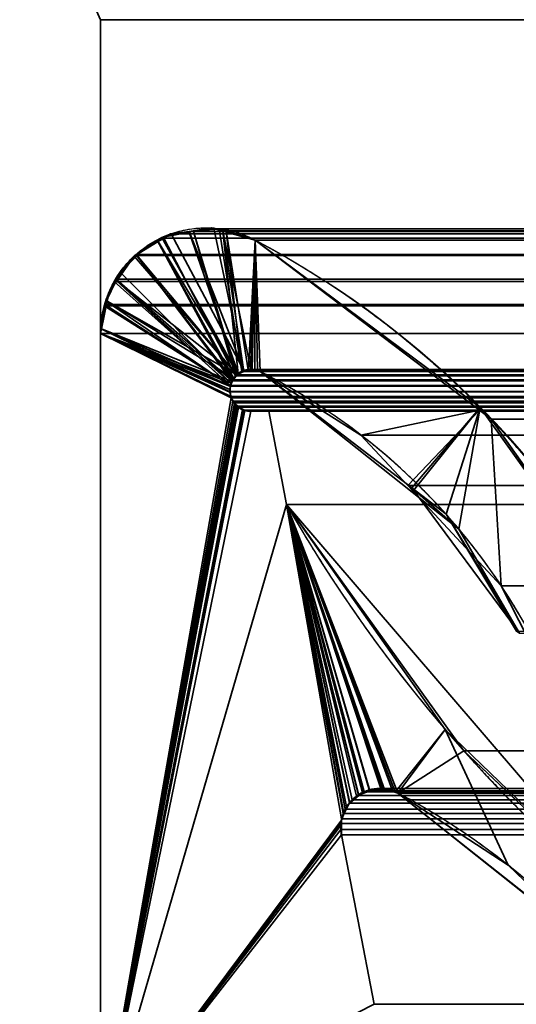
# Model space of a CAD drawing. Header units: millimetres. Extents: x -490 to 6690, y -115 to 132.
# Tile 473 of 656: x 2590.42 to 2593.96, y 4.99 to 12. Entities that reach past the tile are written whole.
import ezdxf

# ---------------------------------------------------------------- set-up
doc = ezdxf.new("R2010")
doc.units = ezdxf.units.MM
doc.layers.add('151', color=7, linetype='Continuous', true_color=0xffffff)

# ---------------------------------------------------------------- blocks, each defined once
blk = doc.blocks.new('UG_SURFACE_003')
at = {"layer": '151', "color": 252, "linetype": 'Continuous', "lineweight": 35}
for points in [[(3589.9999, -6.2, 2201.9999), (3589.9999, 113.2, 2201.9999), (2410.0001, 113.2, 2201.9999), (2410.0001, -6.2, 2201.9999)], [(2559.9999, -6.2, 2052), (2559.9999, 113.2, 2052), (3440.0001, 113.2, 2052), (3440.0001, -6.2, 2052)]]:
    blk.add_3dface(points, dxfattribs=at)
blk = doc.blocks.new('UG_SURFACE_187')
at = {"layer": '151', "color": 14, "linetype": 'Continuous', "lineweight": 35}
for points in [[(3417.3, -10, 2024.3001), (3417.3, 19, 2024.3001), (2582.7, 19, 2024.3001), (2582.7, -10, 2024.3001)], [(3413.25, 16.25, 2020.2501), (3413.25, -22, 2020.2501), (2586.75, -22, 2020.2501), (2586.75, 16.25, 2020.2501)]]:
    blk.add_3dface(points, dxfattribs=at)
blk = doc.blocks.new('UG_SURFACE_188')
at = {"layer": '151', "color": 7, "linetype": 'Continuous', "lineweight": 35}
for points in [[(2586.75, 16, 2020.2501), (2586.75, -22, 2020.2501), (3413.25, -22, 2020.2501), (3413.25, 16, 2020.2501)], [(3413.0001, 16, 2020), (3413.0001, -22, 2020), (2586.9999, -22, 2020), (2586.9999, 16, 2020)]]:
    blk.add_3dface(points, dxfattribs=at)
blk = doc.blocks.new('UG_SURFACE_195')
at = {"layer": '151', "color": 46, "linetype": 'Continuous', "lineweight": 35}
for points in [[(2591.6317, 10.4934, -8), (2591.6317, 10.4872, 2015.3682), (2591.7888, 10.5176, 2015.2111)], [(2591.8059, 10.5165, -8), (2591.6317, 10.4934, -8), (2591.7888, 10.5176, 2015.2111)], [(2591.872, 10.4948, 2015.1279), (2591.7888, 10.5176, 2015.2111), (2591.6317, 10.4872, 2015.3682), (2591.9802, 9.4814, 2015.0197)], [(2592.0208, 9.503, -8), (2591.6317, 10.4934, -8), (2591.8059, 10.5165, -8)], [(2591.8059, 10.5165, -8), (2591.7888, 10.5176, 2015.2111), (2591.872, 10.4948, 2015.1279)], [(2591.872, 10.4948, 2015.1279), (2591.8708, 10.4979, -8), (2591.8059, 10.5165, -8)], [(2591.8059, 10.5165, -8), (2591.8708, 10.4979, -8), (2592.0699, 9.5096, -8), (2592.0208, 9.503, -8)], [(2591.4097, 10.4203, -8), (2591.4025, 10.4309, 2015.5973), (2591.4354, 10.4492, 2015.5644)], [(2591.4354, 10.4492, 2015.5644), (2591.4025, 10.4309, 2015.5973), (2591.9497, 9.447, 2015.0502), (2591.9776, 9.4783, 2015.0225)], [(2591.4354, 10.4492, 2015.5644), (2591.5022, 10.4762, -8), (2591.4097, 10.4203, -8)], [(2591.4097, 10.4203, -8), (2591.5022, 10.4762, -8), (2592.0198, 9.5024, -8), (2591.9778, 9.4776, -8)], [(2591.5022, 10.4762, -8), (2591.4354, 10.4492, 2015.5644), (2591.6317, 10.4872, 2015.3682)], [(2591.9776, 9.4783, 2015.0225), (2591.9802, 9.4814, 2015.0197), (2591.6317, 10.4872, 2015.3682), (2591.4354, 10.4492, 2015.5644)], [(2591.6317, 10.4872, 2015.3682), (2591.6317, 10.4934, -8), (2591.5022, 10.4762, -8)], [(2591.5022, 10.4762, -8), (2591.6317, 10.4934, -8), (2592.0208, 9.503, -8), (2592.0198, 9.5024, -8)], [(2591.8708, 10.4979, -8), (2591.872, 10.4948, 2015.1279), (2592.1004, 10.4321, 2014.8995)], [(2592.1004, 10.4321, 2014.8995), (2592.1004, 10.4321, -8), (2591.8708, 10.4979, -8)], [(2591.8708, 10.4979, -8), (2592.1004, 10.4321, -8), (2592.0794, 9.511, -8), (2592.0699, 9.5096, -8)], [(2591.872, 10.4948, 2015.1279), (2591.9802, 9.4814, 2015.0197), (2592.0208, 9.4973, 2014.9794)], [(2592.0208, 9.4973, 2014.9794), (2592.0544, 9.5105, 2014.9457), (2592.1004, 10.4321, 2014.8995), (2591.872, 10.4948, 2015.1279)], [(2591.2559, 10.3275, -8), (2591.3396, 10.3959, 2015.6605), (2591.4025, 10.4309, 2015.5973)], [(2591.4025, 10.4309, 2015.5973), (2591.4097, 10.4203, -8), (2591.2559, 10.3275, -8)], [(2591.9778, 9.4776, -8), (2591.9697, 9.4727, -8), (2591.2559, 10.3275, -8), (2591.4097, 10.4203, -8)], [(2591.2559, 10.3275, -8), (2591.2595, 10.319, 2015.7404), (2591.3396, 10.3959, 2015.6605)], [(2591.4025, 10.4309, 2015.5973), (2591.3396, 10.3959, 2015.6605), (2591.2595, 10.319, 2015.7404), (2591.9404, 9.4365, 2015.0595)], [(2591.4025, 10.4309, 2015.5973), (2591.9404, 9.4365, 2015.0595), (2591.9497, 9.447, 2015.0502)], [(2592.1004, 10.4321, 2014.8995), (2592.0544, 9.5105, 2014.9457), (2592.0691, 9.5077, 2014.9307)], [(2592.1004, 10.4321, 2014.8995), (2592.0691, 9.5077, 2014.9307), (2592.1185, 9.4987, 2014.8816)], [(2592.118, 9.5004, -8), (2592.0794, 9.511, -8), (2592.1004, 10.4321, -8)], [(2593.7042, 9.2394, -8), (2592.1004, 10.4321, -8), (2592.1004, 10.4321, 2014.8995), (2593.7042, 9.2394, 2013.2957)], [(2592.1004, 10.4321, -8), (2592.1369, 9.4954, -8), (2592.118, 9.5004, -8)], [(2593.2181, 8.6672, -8), (2592.1369, 9.4954, -8), (2592.1004, 10.4321, -8), (2593.7042, 9.2394, -8)], [(2593.7042, 9.2394, 2013.2957), (2592.1004, 10.4321, 2014.8995), (2592.1369, 9.4954, 2014.8633), (2593.2205, 8.638, 2013.7796)], [(2592.1185, 9.4987, 2014.8816), (2592.1369, 9.4954, 2014.8633), (2592.1004, 10.4321, 2014.8995)], [(2591.2397, 10.3178, -8), (2591.1107, 10.1446, 2015.8894), (2591.1388, 10.2028, 2015.861)], [(2591.2397, 10.3178, -8), (2591.1155, 10.1426, -8), (2591.1107, 10.1446, 2015.8894)], [(2591.1155, 10.1426, -8), (2591.2397, 10.3178, -8), (2591.9697, 9.4727, -8)], [(2591.2397, 10.3178, -8), (2591.1388, 10.2028, 2015.861), (2591.2595, 10.319, 2015.7404)], [(2591.9311, 9.4119, 2015.069), (2591.9404, 9.4365, 2015.0595), (2591.2595, 10.319, 2015.7404), (2591.1388, 10.2028, 2015.861)], [(2591.2595, 10.319, 2015.7404), (2591.2559, 10.3275, -8), (2591.2397, 10.3178, -8)], [(2591.9697, 9.4727, -8), (2591.2397, 10.3178, -8), (2591.2559, 10.3275, -8)], [(2591.1388, 10.2028, 2015.861), (2591.1107, 10.1446, 2015.8894), (2591.9311, 9.4119, 2015.069)], [(2591.0625, 10.0678, -8), (2591.0387, 9.9961, 2015.9614), (2591.1107, 10.1446, 2015.8894)], [(2591.1107, 10.1446, 2015.8894), (2591.0387, 9.9961, 2015.9614), (2591.924, 9.3934, 2015.0762)], [(2591.0475, 9.996, -8), (2591.0625, 10.0678, -8), (2591.1155, 10.1426, -8), (2591.9697, 9.4727, -8)], [(2591.1107, 10.1446, 2015.8894), (2591.1155, 10.1426, -8), (2591.0625, 10.0678, -8)], [(2591.1107, 10.1446, 2015.8894), (2591.924, 9.3934, 2015.0762), (2591.9311, 9.4119, 2015.069)], [(2591.0625, 10.0678, -8), (2591.0475, 9.996, -8), (2591.0387, 9.9961, 2015.9614)], [(2591.0387, 9.9961, 2015.9614), (2591.0304, 9.9788, 2015.9698), (2591.0044, 9.7991, 2015.9955), (2591.924, 9.3934, 2015.0762)], [(2591.0065, 9.799, -8), (2591.0044, 9.7991, 2015.9955), (2591.0304, 9.9788, 2015.9698)], [(2591.0065, 9.799, -8), (2591.0304, 9.9788, 2015.9698), (2591.0387, 9.9961, 2015.9614)], [(2591.0387, 9.9961, 2015.9614), (2591.0475, 9.996, -8), (2591.0065, 9.799, -8)], [(2591.9509, 9.4474, -8), (2591.9344, 9.4249, -8), (2591.0065, 9.799, -8), (2591.0475, 9.996, -8)], [(2591.0475, 9.996, -8), (2591.9697, 9.4727, -8), (2591.9509, 9.4474, -8)], [(2591.0001, 9.7678, -8), (2591.0001, 9.7678, 2016), (2591.0044, 9.7991, 2015.9955)], [(2591.0044, 9.7991, 2015.9955), (2591.0065, 9.799, -8), (2591.0001, 9.7678, -8)], [(2591.0044, 9.7991, 2015.9955), (2591.0001, 9.7678, 2016), (2591.9211, 9.3503, 2015.0788), (2591.9213, 9.3519, 2015.0788)], [(2591.0001, 9.7678, -8), (2591.0065, 9.799, -8), (2591.9344, 9.4249, -8), (2591.9316, 9.4125, -8)], [(2591.0001, 9.7678, -8), (2591.0001, 4, -8), (2591.0001, 4, 2016), (2591.0001, 9.7678, 2016)], [(2591.0001, 9.7678, -8), (2591.9209, 9.3671, -8), (2591.9232, 9.3523, -8)], [(2591.9316, 9.4125, -8), (2591.9263, 9.3904, -8), (2591.0001, 9.7678, -8)], [(2591.0001, 4, -8), (2591.0001, 9.7678, -8), (2591.9306, 9.3086, -8), (2591.954, 9.2719, -8)], [(2591.9263, 9.3904, -8), (2591.9209, 9.3671, -8), (2591.0001, 9.7678, -8)], [(2591.9232, 9.3523, -8), (2591.9306, 9.3092, -8), (2591.9306, 9.3086, -8), (2591.0001, 9.7678, -8)], [(2591.9304, 9.3094, 2015.0697), (2591.9211, 9.3503, 2015.0788), (2591.0001, 9.7678, 2016), (2591.0001, 4, 2016)], [(2591.0044, 9.7991, 2015.9955), (2591.9213, 9.3519, 2015.0788), (2591.9237, 9.3911, 2015.0762)], [(2591.9237, 9.3911, 2015.0762), (2591.924, 9.3934, 2015.0762), (2591.0044, 9.7991, 2015.9955)], [(2591.9776, 9.4783, 2015.0225), (2591.9497, 9.447, 2015.0502), (2591.9509, 9.4474, -8)], [(2591.9509, 9.4474, -8), (2591.9697, 9.4727, -8), (2591.9776, 9.4783, 2015.0225)], [(2591.9697, 9.4727, -8), (2591.9778, 9.4776, -8), (2591.9776, 9.4783, 2015.0225)], [(2591.9802, 9.4814, 2015.0197), (2591.9776, 9.4783, 2015.0225), (2591.9778, 9.4776, -8)], [(2591.9778, 9.4776, -8), (2592.0198, 9.5024, -8), (2592.0208, 9.4973, 2014.9794)], [(2592.0208, 9.4973, 2014.9794), (2591.9802, 9.4814, 2015.0197), (2591.9778, 9.4776, -8)], [(2592.0208, 9.4973, 2014.9794), (2592.0198, 9.5024, -8), (2592.0208, 9.503, -8)], [(2592.0691, 9.5077, 2014.9307), (2592.0544, 9.5105, 2014.9457), (2592.0208, 9.503, -8)], [(2592.0544, 9.5105, 2014.9457), (2592.0208, 9.4973, 2014.9794), (2592.0208, 9.503, -8)], [(2592.0208, 9.503, -8), (2592.0699, 9.5096, -8), (2592.0691, 9.5077, 2014.9307)], [(2592.0691, 9.5077, 2014.9307), (2592.0699, 9.5096, -8), (2592.0794, 9.511, -8)], [(2592.1185, 9.4987, 2014.8816), (2592.0691, 9.5077, 2014.9307), (2592.0794, 9.511, -8)], [(2592.0794, 9.511, -8), (2592.118, 9.5004, -8), (2592.1185, 9.4987, 2014.8816)], [(2592.118, 9.5004, -8), (2592.1369, 9.4954, -8), (2592.1369, 9.4954, 2014.8633)], [(2592.1369, 9.4954, 2014.8633), (2592.1185, 9.4987, 2014.8816), (2592.118, 9.5004, -8)], [(2592.1369, 9.4954, -8), (2593.2181, 8.6672, -8), (2593.2205, 8.638, 2013.7796)], [(2593.2205, 8.638, 2013.7796), (2592.1369, 9.4954, 2014.8633), (2592.1369, 9.4954, -8)], [(2591.9232, 9.3523, -8), (2591.9209, 9.3671, -8), (2591.9237, 9.3911, 2015.0762)], [(2591.9209, 9.3671, -8), (2591.9263, 9.3904, -8), (2591.9237, 9.3911, 2015.0762)], [(2591.9237, 9.3911, 2015.0762), (2591.9213, 9.3519, 2015.0788), (2591.9232, 9.3523, -8)], [(2591.924, 9.3934, 2015.0762), (2591.9237, 9.3911, 2015.0762), (2591.9263, 9.3904, -8)], [(2591.9311, 9.4119, 2015.069), (2591.924, 9.3934, 2015.0762), (2591.9263, 9.3904, -8)], [(2591.9263, 9.3904, -8), (2591.9316, 9.4125, -8), (2591.9311, 9.4119, 2015.069)], [(2591.9404, 9.4365, 2015.0595), (2591.9311, 9.4119, 2015.069), (2591.9316, 9.4125, -8)], [(2591.9316, 9.4125, -8), (2591.9344, 9.4249, -8), (2591.9497, 9.447, 2015.0502)], [(2591.9497, 9.447, 2015.0502), (2591.9404, 9.4365, 2015.0595), (2591.9316, 9.4125, -8)], [(2591.9344, 9.4249, -8), (2591.9509, 9.4474, -8), (2591.9497, 9.447, 2015.0502)], [(2591.9232, 9.3523, -8), (2591.9213, 9.3519, 2015.0788), (2591.9211, 9.3503, 2015.0788)], [(2591.9211, 9.3503, 2015.0788), (2591.9304, 9.3094, 2015.0697), (2591.9232, 9.3523, -8)], [(2591.9232, 9.3523, -8), (2591.9304, 9.3094, 2015.0697), (2591.9304, 9.3092, 2015.0695)], [(2591.9304, 9.3092, 2015.0695), (2591.9306, 9.3092, -8), (2591.9232, 9.3523, -8)], [(2591.9304, 9.3092, 2015.0695), (2591.9304, 9.3094, 2015.0697), (2591.0001, 4, 2016)], [(2591.953, 9.2717, 2015.0468), (2591.9304, 9.3092, 2015.0695), (2591.0001, 4, 2016)], [(2591.954, 9.2719, -8), (2591.9626, 9.2586, -8), (2591.0001, 4, -8)], [(2591.0001, 4, 2016), (2591.958, 9.2636, 2015.0421), (2591.953, 9.2717, 2015.0468)], [(2591.9821, 9.2465, 2015.0177), (2591.958, 9.2636, 2015.0421), (2591.0001, 4, 2016)], [(2591.0001, 4, -8), (2591.9626, 9.2586, -8), (2591.9824, 9.2449, -8)], [(2591.9306, 9.3086, -8), (2591.9304, 9.3092, 2015.0695), (2591.953, 9.2717, 2015.0468)], [(2591.9306, 9.3086, -8), (2591.9306, 9.3092, -8), (2591.9304, 9.3092, 2015.0695)], [(2591.953, 9.2717, 2015.0468), (2591.954, 9.2719, -8), (2591.9306, 9.3086, -8)], [(2591.954, 9.2719, -8), (2591.953, 9.2717, 2015.0468), (2591.958, 9.2636, 2015.0421)], [(2591.958, 9.2636, 2015.0421), (2591.9626, 9.2586, -8), (2591.954, 9.2719, -8)], [(2591.9626, 9.2586, -8), (2591.958, 9.2636, 2015.0421), (2591.9821, 9.2465, 2015.0177)], [(2591.9821, 9.2465, 2015.0177), (2591.9824, 9.2449, -8), (2591.9626, 9.2586, -8)], [(2591.0001, 4, 2016), (2592.0146, 9.2237, 2014.9856), (2591.9821, 9.2465, 2015.0177)], [(2591.9824, 9.2449, -8), (2592.0115, 9.225, -8), (2591.0001, 4, -8)], [(2591.0001, 4, -8), (2592.0115, 9.225, -8), (2592.0224, 9.2228, -8)], [(2592.0222, 9.2223, 2014.9777), (2592.0146, 9.2237, 2014.9856), (2591.0001, 4, 2016)], [(2592.0224, 9.2228, -8), (2592.0696, 9.2132, -8), (2591.0001, 4, -8)], [(2591.0001, 4, 2016), (2592.0696, 9.2132, 2014.9302), (2592.0222, 9.2223, 2014.9777)], [(2592.0696, 9.2132, -8), (2592.1977, 9.2132, -8), (2592.3254, 8.5488, -8), (2591.0001, 4, -8)], [(2591.0001, 4, 2016), (2592.3254, 8.5488, 2014.6744), (2592.1977, 9.2132, 2014.8025), (2592.0696, 9.2132, 2014.9302)], [(2591.9824, 9.2449, -8), (2591.9821, 9.2465, 2015.0177), (2592.0146, 9.2237, 2014.9856)], [(2592.0146, 9.2237, 2014.9856), (2592.0115, 9.225, -8), (2591.9824, 9.2449, -8)], [(2592.0115, 9.225, -8), (2592.0146, 9.2237, 2014.9856), (2592.0222, 9.2223, 2014.9777)], [(2592.0222, 9.2223, 2014.9777), (2592.0224, 9.2228, -8), (2592.0115, 9.225, -8)], [(2592.0224, 9.2228, -8), (2592.0222, 9.2223, 2014.9777), (2592.0696, 9.2132, 2014.9302)], [(2592.0696, 9.2132, 2014.9302), (2592.0696, 9.2132, -8), (2592.0224, 9.2228, -8)], [(2592.0696, 9.2132, 2014.9302), (2592.1977, 9.2132, 2014.8025), (2592.1977, 9.2132, -8), (2592.0696, 9.2132, -8)], [(2592.3254, 8.5488, -8), (2592.1977, 9.2132, -8), (2592.1977, 9.2132, 2014.8025), (2592.3254, 8.5488, 2014.6744)], [(2593.7042, 9.2394, -8), (2593.461, 8.4812, -8), (2593.2181, 8.6672, -8)], [(2593.2205, 8.638, 2013.7796), (2593.5535, 8.3745, 2013.4463), (2593.7042, 9.2394, 2013.2957)], [(2593.9643, 7.6475, -8), (2593.461, 8.4812, -8), (2593.7042, 9.2394, -8), (2594.8682, 7.6146, -8)], [(2594.8682, 7.6146, 2012.1319), (2593.7042, 9.2394, 2013.2957), (2593.5535, 8.3745, 2013.4463), (2593.9844, 7.6345, 2013.0155)], [(2593.7042, 9.2394, 2013.2957), (2594.8682, 7.6146, 2012.1319), (2594.8682, 7.6146, -8), (2593.7042, 9.2394, -8)], [(2593.2181, 8.6672, -8), (2593.461, 8.4812, -8), (2593.9844, 7.6345, 2013.0155)], [(2593.9844, 7.6345, 2013.0155), (2593.5535, 8.3745, 2013.4463), (2593.2181, 8.6672, -8)], [(2593.5535, 8.3745, 2013.4463), (2593.2205, 8.638, 2013.7796), (2593.2181, 8.6672, -8)], [(2592.7334, 6.348, -8), (2592.7155, 6.3023, -8), (2591.0001, 4, -8), (2592.3254, 8.5488, -8)], [(2592.3254, 8.5488, 2014.6744), (2591.0001, 4, 2016), (2592.7119, 6.2761, 2014.2882), (2592.7291, 6.3496, 2014.2708)], [(2592.3254, 8.5488, -8), (2593.456, 6.948, 2013.5441), (2594.8682, 5.5893, 2012.1319)], [(2592.3254, 8.5488, -8), (2592.3254, 8.5488, 2014.6744), (2593.456, 6.948, 2013.5441)], [(2594.8682, 5.5893, 2012.1319), (2594.8682, 5.5893, -8), (2592.3254, 8.5488, -8)], [(2592.3254, 8.5488, -8), (2592.7532, 6.3987, -8), (2592.7374, 6.3582, -8), (2592.7334, 6.348, -8)], [(2592.3254, 8.5488, -8), (2592.8235, 6.4747, -8), (2592.7761, 6.4235, -8)], [(2592.3254, 8.5488, -8), (2593.1189, 6.4965, -8), (2593.0991, 6.5027, -8)], [(2592.7761, 6.4235, -8), (2592.7532, 6.3987, -8), (2592.3254, 8.5488, -8)], [(2592.3254, 8.5488, -8), (2593.0202, 6.5272, -8), (2593.0123, 6.5267, -8)], [(2592.3254, 8.5488, -8), (2594.8682, 5.5893, -8), (2594.5837, 5.334, -8), (2593.1189, 6.4965, -8)], [(2592.3254, 8.5488, -8), (2592.9167, 6.5196, -8), (2592.8378, 6.4816, -8), (2592.8235, 6.4747, -8)], [(2593.0991, 6.5027, -8), (2593.0202, 6.5272, -8), (2592.3254, 8.5488, -8)], [(2593.0123, 6.5267, -8), (2592.9184, 6.5197, -8), (2592.9167, 6.5196, -8), (2592.3254, 8.5488, -8)], [(2592.3254, 8.5488, 2014.6744), (2592.9961, 6.5289, 2014.004), (2593.0119, 6.5248, 2013.9883)], [(2593.0119, 6.5248, 2013.9883), (2593.0994, 6.5017, 2013.9005), (2593.456, 6.948, 2013.5441), (2592.3254, 8.5488, 2014.6744)], [(2592.3254, 8.5488, 2014.6744), (2592.8657, 6.5004, 2014.1342), (2592.9191, 6.5121, 2014.0808)], [(2592.9191, 6.5121, 2014.0808), (2592.9961, 6.5289, 2014.004), (2592.3254, 8.5488, 2014.6744)], [(2592.3254, 8.5488, 2014.6744), (2592.7725, 6.4258, 2014.2276), (2592.773, 6.4262, 2014.2269), (2592.8388, 6.4789, 2014.1611)], [(2592.8388, 6.4789, 2014.1611), (2592.8657, 6.5004, 2014.1342), (2592.3254, 8.5488, 2014.6744)], [(2592.7291, 6.3496, 2014.2708), (2592.7298, 6.3523, 2014.2701), (2592.3254, 8.5488, 2014.6744)], [(2592.7298, 6.3523, 2014.2701), (2592.7336, 6.359, 2014.2663), (2592.7725, 6.4258, 2014.2276), (2592.3254, 8.5488, 2014.6744)], [(2593.461, 8.4812, -8), (2593.9643, 7.6475, -8), (2593.9844, 7.6345, 2013.0155)], [(2593.0994, 6.5017, 2013.9005), (2593.1189, 6.4965, 2013.881), (2593.456, 6.948, 2013.5441)], [(2593.456, 6.948, 2013.5441), (2593.1189, 6.4965, 2013.881), (2593.9045, 5.9821, 2013.0956)], [(2593.9045, 5.9821, 2013.0956), (2594.5837, 5.334, 2012.4161), (2594.8682, 5.5893, 2012.1319), (2593.456, 6.948, 2013.5441)], [(2592.8378, 6.4816, -8), (2592.9167, 6.5196, -8), (2592.9191, 6.5121, 2014.0808)], [(2592.9167, 6.5196, -8), (2592.9184, 6.5197, -8), (2592.9191, 6.5121, 2014.0808)], [(2593.0119, 6.5248, 2013.9883), (2592.9961, 6.5289, 2014.004), (2592.9184, 6.5197, -8)], [(2592.9961, 6.5289, 2014.004), (2592.9191, 6.5121, 2014.0808), (2592.9184, 6.5197, -8)], [(2592.9184, 6.5197, -8), (2593.0123, 6.5267, -8), (2593.0119, 6.5248, 2013.9883)], [(2593.0119, 6.5248, 2013.9883), (2593.0123, 6.5267, -8), (2593.0202, 6.5272, -8)], [(2593.0994, 6.5017, 2013.9005), (2593.0119, 6.5248, 2013.9883), (2593.0202, 6.5272, -8)], [(2593.0202, 6.5272, -8), (2593.0991, 6.5027, -8), (2593.0994, 6.5017, 2013.9005)], [(2592.8388, 6.4789, 2014.1611), (2592.773, 6.4262, 2014.2269), (2592.7761, 6.4235, -8)], [(2592.7761, 6.4235, -8), (2592.8235, 6.4747, -8), (2592.8388, 6.4789, 2014.1611)], [(2592.8235, 6.4747, -8), (2592.8378, 6.4816, -8), (2592.8388, 6.4789, 2014.1611)], [(2592.9191, 6.5121, 2014.0808), (2592.8657, 6.5004, 2014.1342), (2592.8378, 6.4816, -8)], [(2592.8657, 6.5004, 2014.1342), (2592.8388, 6.4789, 2014.1611), (2592.8378, 6.4816, -8)], [(2593.0991, 6.5027, -8), (2593.1189, 6.4965, -8), (2593.1189, 6.4965, 2013.881)], [(2593.1189, 6.4965, 2013.881), (2593.0994, 6.5017, 2013.9005), (2593.0991, 6.5027, -8)], [(2593.1189, 6.4965, -8), (2594.5837, 5.334, -8), (2594.5837, 5.334, 2012.4161)], [(2594.5837, 5.334, 2012.4161), (2593.9045, 5.9821, 2013.0956), (2593.1189, 6.4965, -8)], [(2593.9045, 5.9821, 2013.0956), (2593.1189, 6.4965, 2013.881), (2593.1189, 6.4965, -8)], [(2592.7725, 6.4258, 2014.2276), (2592.7336, 6.359, 2014.2663), (2592.7374, 6.3582, -8)], [(2592.7374, 6.3582, -8), (2592.7532, 6.3987, -8), (2592.7725, 6.4258, 2014.2276)], [(2592.7532, 6.3987, -8), (2592.7761, 6.4235, -8), (2592.773, 6.4262, 2014.2269)], [(2592.773, 6.4262, 2014.2269), (2592.7725, 6.4258, 2014.2276), (2592.7532, 6.3987, -8)], [(2592.7291, 6.3496, 2014.2708), (2592.7119, 6.2761, 2014.2882), (2592.7155, 6.3023, -8)], [(2592.7155, 6.3023, -8), (2592.7334, 6.348, -8), (2592.7291, 6.3496, 2014.2708)], [(2592.7298, 6.3523, 2014.2701), (2592.7291, 6.3496, 2014.2708), (2592.7334, 6.348, -8)], [(2592.7336, 6.359, 2014.2663), (2592.7298, 6.3523, 2014.2701), (2592.7334, 6.348, -8)], [(2592.7334, 6.348, -8), (2592.7374, 6.3582, -8), (2592.7336, 6.359, 2014.2663)], [(2591.0001, 4, -8), (2592.7155, 6.3023, -8), (2592.7155, 6.2716, -8)], [(2592.7122, 6.2716, 2014.2879), (2592.7119, 6.2761, 2014.2882), (2591.0001, 4, 2016)], [(2592.7155, 6.2716, -8), (2592.7157, 6.1988, -8), (2591.0001, 4, -8)], [(2591.0001, 4, 2016), (2592.7157, 6.1988, 2014.2841), (2592.7122, 6.2716, 2014.2879)], [(2592.7155, 6.3023, -8), (2592.7119, 6.2761, 2014.2882), (2592.7122, 6.2716, 2014.2879)], [(2592.7122, 6.2716, 2014.2879), (2592.7155, 6.2716, -8), (2592.7155, 6.3023, -8)], [(2592.7155, 6.2716, -8), (2592.7122, 6.2716, 2014.2879), (2592.7157, 6.1988, 2014.2841)], [(2592.7157, 6.1988, 2014.2841), (2592.7157, 6.1988, -8), (2592.7155, 6.2716, -8)], [(2591.0001, 4, -8), (2592.7157, 6.1988, -8), (2592.9482, 4.9927, -8)], [(2592.9482, 4.9927, 2014.0519), (2592.7157, 6.1988, 2014.2841), (2591.0001, 4, 2016)], [(2592.9482, 4.9927, -8), (2592.7157, 6.1988, -8), (2592.7157, 6.1988, 2014.2841), (2592.9482, 4.9927, 2014.0519)]]:
    blk.add_3dface(points, dxfattribs=at)
blk = doc.blocks.new('UG_SURFACE_196')
at = {"layer": '151', "color": 46, "linetype": 'Continuous', "lineweight": 35}
for points in [[(2591.6624, 10.4928, 2015.3377), (3408.3376, 10.4928, 2015.3377), (3408.1552, 10.5126, 2015.1551)], [(2591.8448, 10.5126, 2015.1551), (2591.6624, 10.4928, 2015.3377), (3408.1552, 10.5126, 2015.1551)], [(2591.6624, 10.4928, 2015.3377), (2591.8448, 10.5126, 2015.1551), (2592.0055, 9.4968, 2014.9944), (2591.9704, 9.4714, 2015.0294)], [(3408.1552, 10.5126, 2015.1551), (3408.1056, 10.4971, 2015.1057), (2591.8944, 10.4971, 2015.1057), (2591.8448, 10.5126, 2015.1551)], [(2592.006, 9.4968, 2014.9941), (2592.0055, 9.4968, 2014.9944), (2591.8448, 10.5126, 2015.1551), (2591.8944, 10.4971, 2015.1057)], [(2591.2547, 10.3285, 2015.7452), (3408.7453, 10.3285, 2015.7452), (3408.5493, 10.4462, 2015.5492), (2591.4507, 10.4462, 2015.5492)], [(2591.2547, 10.3285, 2015.7452), (2591.4507, 10.4462, 2015.5492), (2591.9619, 9.4651, 2015.0383), (2591.9428, 9.438, 2015.0573)], [(2591.9619, 9.4651, 2015.0383), (2591.4507, 10.4462, 2015.5492), (2591.4986, 10.475, 2015.5013), (2591.6624, 10.4928, 2015.3377)], [(2591.4986, 10.475, 2015.5013), (2591.4507, 10.4462, 2015.5492), (3408.5493, 10.4462, 2015.5492)], [(3408.5014, 10.475, 2015.5013), (3408.3376, 10.4928, 2015.3377), (2591.6624, 10.4928, 2015.3377), (2591.4986, 10.475, 2015.5013)], [(2591.4986, 10.475, 2015.5013), (3408.5493, 10.4462, 2015.5492), (3408.5014, 10.475, 2015.5013)], [(2591.9704, 9.4714, 2015.0294), (2591.9619, 9.4651, 2015.0383), (2591.6624, 10.4928, 2015.3377)], [(2591.8944, 10.4971, 2015.1057), (3408.1056, 10.4971, 2015.1057), (3407.8996, 10.4321, 2014.8995), (2592.1004, 10.4321, 2014.8995)], [(2591.8944, 10.4971, 2015.1057), (2592.1004, 10.4321, 2014.8995), (2592.0715, 9.5113, 2014.9283), (2592.0525, 9.507, 2014.9477)], [(2592.0525, 9.507, 2014.9477), (2592.006, 9.4968, 2014.9941), (2591.8944, 10.4971, 2015.1057)], [(2592.098, 9.5048, 2014.9021), (2592.0715, 9.5113, 2014.9283), (2592.1004, 10.4321, 2014.8995)], [(2592.1004, 10.4321, 2014.8995), (2592.1369, 9.4954, 2014.8633), (2592.098, 9.5048, 2014.9021)], [(2592.1004, 10.4321, 2014.8995), (3407.8996, 10.4321, 2014.8995), (3406.301, 9.2212, 2013.3009), (2593.699, 9.2212, 2013.3009)], [(2592.8552, 9.0437, 2014.1449), (2592.1369, 9.4954, 2014.8633), (2592.1004, 10.4321, 2014.8995), (2593.699, 9.2212, 2013.3009)], [(2591.9363, 9.429, 2015.0635), (2591.1109, 10.1543, 2015.8889), (2591.2452, 10.3227, 2015.7549), (2591.2547, 10.3285, 2015.7452)], [(2591.2452, 10.3227, 2015.7549), (2591.1109, 10.1543, 2015.8889), (3408.8891, 10.1543, 2015.8889)], [(3408.7548, 10.3227, 2015.7549), (3408.7453, 10.3285, 2015.7452), (2591.2547, 10.3285, 2015.7452), (2591.2452, 10.3227, 2015.7549)], [(2591.2452, 10.3227, 2015.7549), (3408.8891, 10.1543, 2015.8889), (3408.7548, 10.3227, 2015.7549)], [(2591.9428, 9.438, 2015.0573), (2591.9363, 9.429, 2015.0635), (2591.2547, 10.3285, 2015.7452)], [(2591.0966, 10.1364, 2015.9032), (2591.0301, 9.9741, 2015.9698), (3408.9699, 9.9741, 2015.9698)], [(2591.9251, 9.3964, 2015.075), (2591.0301, 9.9741, 2015.9698), (2591.0966, 10.1364, 2015.9032)], [(3408.9034, 10.1364, 2015.9032), (3408.8891, 10.1543, 2015.8889), (2591.1109, 10.1543, 2015.8889), (2591.0966, 10.1364, 2015.9032)], [(2591.0966, 10.1364, 2015.9032), (2591.1109, 10.1543, 2015.8889), (2591.9363, 9.429, 2015.0635), (2591.9251, 9.3964, 2015.075)], [(2591.0966, 10.1364, 2015.9032), (3408.9699, 9.9741, 2015.9698), (3408.9034, 10.1364, 2015.9032)], [(2591.0001, 9.7678, 2016), (3408.9999, 9.7678, 2016), (3408.9739, 9.9643, 2015.9738)], [(2591.0261, 9.9643, 2015.9738), (2591.0001, 9.7678, 2016), (3408.9739, 9.9643, 2015.9738)], [(2591.9251, 9.3964, 2015.075), (2591.9237, 9.3927, 2015.0762), (2591.0001, 9.7678, 2016), (2591.0261, 9.9643, 2015.9738)], [(3408.9739, 9.9643, 2015.9738), (3408.9699, 9.9741, 2015.9698), (2591.0301, 9.9741, 2015.9698), (2591.0261, 9.9643, 2015.9738)], [(2591.0261, 9.9643, 2015.9738), (2591.0301, 9.9741, 2015.9698), (2591.9251, 9.3964, 2015.075)], [(2591.0001, 9.7678, 2016), (2591.0001, 4, 2016), (3408.9999, 4, 2016), (3408.9999, 9.7678, 2016)], [(2591.0001, 4, 2016), (2591.0001, 9.7678, 2016), (2591.9275, 9.3176, 2015.0726), (2591.9311, 9.3095, 2015.069)], [(2591.0001, 9.7678, 2016), (2591.9211, 9.3523, 2015.079), (2591.9275, 9.3176, 2015.0726)], [(2591.0001, 9.7678, 2016), (2591.9237, 9.3927, 2015.0762), (2591.9211, 9.3539, 2015.079), (2591.9211, 9.3523, 2015.079)], [(3408.0572, 9.438, 2015.0573), (2591.9428, 9.438, 2015.0573), (2591.9619, 9.4651, 2015.0383)], [(2591.9619, 9.4651, 2015.0383), (2591.9704, 9.4714, 2015.0294), (3408.0296, 9.4714, 2015.0294), (3408.0381, 9.4651, 2015.0383)], [(3408.0381, 9.4651, 2015.0383), (3408.0572, 9.438, 2015.0573), (2591.9619, 9.4651, 2015.0383)], [(3408.0296, 9.4714, 2015.0294), (2591.9704, 9.4714, 2015.0294), (2592.0055, 9.4968, 2014.9944)], [(2592.0055, 9.4968, 2014.9944), (2592.006, 9.4968, 2014.9941), (3407.994, 9.4968, 2014.9941), (3407.9945, 9.4968, 2014.9944)], [(3407.9945, 9.4968, 2014.9944), (3408.0296, 9.4714, 2015.0294), (2592.0055, 9.4968, 2014.9944)], [(2592.0525, 9.507, 2014.9477), (3407.9475, 9.507, 2014.9477), (3407.994, 9.4968, 2014.9941), (2592.006, 9.4968, 2014.9941)], [(3407.9285, 9.5113, 2014.9283), (2592.0525, 9.507, 2014.9477), (2592.0715, 9.5113, 2014.9283)], [(3407.9285, 9.5113, 2014.9283), (3407.9475, 9.507, 2014.9477), (2592.0525, 9.507, 2014.9477)], [(2592.0715, 9.5113, 2014.9283), (3407.902, 9.5048, 2014.9021), (3407.9285, 9.5113, 2014.9283)], [(2592.0715, 9.5113, 2014.9283), (2592.098, 9.5048, 2014.9021), (3407.902, 9.5048, 2014.9021)], [(2592.1369, 9.4954, 2014.8633), (3407.8631, 9.4954, 2014.8633), (3407.902, 9.5048, 2014.9021), (2592.098, 9.5048, 2014.9021)], [(3407.1448, 9.0437, 2014.1449), (2592.1369, 9.4954, 2014.8633), (2592.8552, 9.0437, 2014.1449)], [(3407.1448, 9.0437, 2014.1449), (3407.8631, 9.4954, 2014.8633), (2592.1369, 9.4954, 2014.8633)], [(3408.0789, 9.3539, 2015.079), (2591.9211, 9.3539, 2015.079), (2591.9237, 9.3927, 2015.0762)], [(2591.9237, 9.3927, 2015.0762), (2591.9251, 9.3964, 2015.075), (3408.0749, 9.3964, 2015.075), (3408.0763, 9.3927, 2015.0762)], [(3408.0763, 9.3927, 2015.0762), (3408.0789, 9.3539, 2015.079), (2591.9237, 9.3927, 2015.0762)], [(3408.0637, 9.429, 2015.0635), (2591.9251, 9.3964, 2015.075), (2591.9363, 9.429, 2015.0635)], [(3408.0637, 9.429, 2015.0635), (3408.0749, 9.3964, 2015.075), (2591.9251, 9.3964, 2015.075)], [(2591.9363, 9.429, 2015.0635), (2591.9428, 9.438, 2015.0573), (3408.0572, 9.438, 2015.0573), (3408.0637, 9.429, 2015.0635)], [(3408.0789, 9.3539, 2015.079), (2591.9275, 9.3176, 2015.0726), (2591.9211, 9.3523, 2015.079)], [(2591.9211, 9.3523, 2015.079), (2591.9211, 9.3539, 2015.079), (3408.0789, 9.3539, 2015.079)], [(2591.9275, 9.3176, 2015.0726), (3408.0789, 9.3539, 2015.079), (3408.0789, 9.3523, 2015.079)], [(3408.0789, 9.3523, 2015.079), (3408.0725, 9.3176, 2015.0726), (2591.9275, 9.3176, 2015.0726)], [(2591.9311, 9.3095, 2015.069), (2591.9416, 9.2861, 2015.0585), (2591.0001, 4, 2016)], [(2591.0001, 4, 2016), (2591.9416, 9.2861, 2015.0585), (2591.953, 9.2725, 2015.0471)], [(2591.953, 9.2725, 2015.0471), (2591.9726, 9.2492, 2015.0275), (2591.0001, 4, 2016)], [(3408.0725, 9.3176, 2015.0726), (3408.0689, 9.3095, 2015.069), (2591.9311, 9.3095, 2015.069), (2591.9275, 9.3176, 2015.0726)], [(2591.9416, 9.2861, 2015.0585), (2591.9311, 9.3095, 2015.069), (3408.0689, 9.3095, 2015.069)], [(2591.9416, 9.2861, 2015.0585), (3408.0689, 9.3095, 2015.069), (3408.0584, 9.2861, 2015.0585)], [(3408.0584, 9.2861, 2015.0585), (3408.047, 9.2725, 2015.0471), (2591.953, 9.2725, 2015.0471), (2591.9416, 9.2861, 2015.0585)], [(2591.953, 9.2725, 2015.0471), (3408.047, 9.2725, 2015.0471), (3408.0274, 9.2492, 2015.0275)], [(2591.9726, 9.2492, 2015.0275), (2591.953, 9.2725, 2015.0471), (3408.0274, 9.2492, 2015.0275)], [(2591.0001, 4, 2016), (2591.9726, 9.2492, 2015.0275), (2591.9838, 9.2429, 2015.0163)], [(2591.9838, 9.2429, 2015.0163), (2592.0246, 9.2201, 2014.9753), (2591.0001, 4, 2016)], [(2591.0001, 4, 2016), (2592.0246, 9.2201, 2014.9753), (2592.0267, 9.2198, 2014.9734)], [(2592.0267, 9.2198, 2014.9734), (2592.0696, 9.2132, 2014.9302), (2591.0001, 4, 2016)], [(2592.0696, 9.2132, 2014.9302), (2592.1977, 9.2132, 2014.8025), (2592.3254, 8.5488, 2014.6744), (2591.0001, 4, 2016)], [(3408.0274, 9.2492, 2015.0275), (3408.0162, 9.2429, 2015.0163), (2591.9838, 9.2429, 2015.0163), (2591.9726, 9.2492, 2015.0275)], [(2592.0246, 9.2201, 2014.9753), (2591.9838, 9.2429, 2015.0163), (3408.0162, 9.2429, 2015.0163)], [(2592.0246, 9.2201, 2014.9753), (3408.0162, 9.2429, 2015.0163), (3407.9754, 9.2201, 2014.9753)], [(3407.9754, 9.2201, 2014.9753), (3407.9733, 9.2198, 2014.9734), (2592.0267, 9.2198, 2014.9734), (2592.0246, 9.2201, 2014.9753)], [(2592.0267, 9.2198, 2014.9734), (3407.9733, 9.2198, 2014.9734), (3407.9304, 9.2132, 2014.9302), (2592.0696, 9.2132, 2014.9302)], [(3407.9304, 9.2132, 2014.9302), (3407.8023, 9.2132, 2014.8025), (2592.1977, 9.2132, 2014.8025), (2592.0696, 9.2132, 2014.9302)], [(2592.3254, 8.5488, 2014.6744), (2592.1977, 9.2132, 2014.8025), (3407.8023, 9.2132, 2014.8025), (3407.6746, 8.5488, 2014.6744)], [(2593.1888, 8.6861, 2013.8113), (2592.8552, 9.0437, 2014.1449), (2593.699, 9.2212, 2013.3009)], [(2593.699, 9.2212, 2013.3009), (2593.7839, 9.1568, 2013.216), (2593.8551, 7.9716, 2013.145), (2593.1888, 8.6861, 2013.8113)], [(2593.7839, 9.1568, 2013.216), (2593.699, 9.2212, 2013.3009), (3406.301, 9.2212, 2013.3009)], [(2593.7839, 9.1568, 2013.216), (3406.301, 9.2212, 2013.3009), (3406.2161, 9.1568, 2013.216)], [(3406.2161, 9.1568, 2013.216), (2594.8682, 7.6146, 2012.1319), (2593.7839, 9.1568, 2013.216)], [(2594.0423, 7.604, 2012.9576), (2593.8551, 7.9716, 2013.145), (2593.7839, 9.1568, 2013.216), (2594.8682, 7.6146, 2012.1319)], [(2592.8552, 9.0437, 2014.1449), (3406.8112, 8.6861, 2013.8113), (3407.1448, 9.0437, 2014.1449)], [(2592.8552, 9.0437, 2014.1449), (2593.1888, 8.6861, 2013.8113), (3406.8112, 8.6861, 2013.8113)], [(3406.1449, 7.9716, 2013.145), (2593.1888, 8.6861, 2013.8113), (2593.8551, 7.9716, 2013.145)], [(3406.1449, 7.9716, 2013.145), (3406.8112, 8.6861, 2013.8113), (2593.1888, 8.6861, 2013.8113)], [(2591.0001, 4, 2016), (2592.3254, 8.5488, 2014.6744), (2592.7176, 6.313, 2014.2822), (2592.7148, 6.2794, 2014.2851)], [(2593.5876, 6.7976, 2013.4122), (2592.3254, 8.5488, 2014.6744), (3407.6746, 8.5488, 2014.6744)], [(2592.3254, 8.5488, 2014.6744), (2592.792, 6.4476, 2014.2078), (2592.7742, 6.4234, 2014.2257)], [(2592.3254, 8.5488, 2014.6744), (2592.8769, 6.5056, 2014.1232), (2592.8369, 6.4783, 2014.163)], [(2592.8369, 6.4783, 2014.163), (2592.792, 6.4476, 2014.2078), (2592.3254, 8.5488, 2014.6744)], [(2592.3254, 8.5488, 2014.6744), (2592.9992, 6.5288, 2014.0009), (2592.9158, 6.513, 2014.0841)], [(2592.9158, 6.513, 2014.0841), (2592.8769, 6.5056, 2014.1232), (2592.3254, 8.5488, 2014.6744)], [(2592.3254, 8.5488, 2014.6744), (2593.5876, 6.7976, 2013.4122), (2593.1189, 6.4965, 2013.881), (2593.0824, 6.5064, 2013.9177)], [(2593.0824, 6.5064, 2013.9177), (2592.9999, 6.5286, 2013.9999), (2592.9992, 6.5288, 2014.0009), (2592.3254, 8.5488, 2014.6744)], [(2592.3254, 8.5488, 2014.6744), (2592.7427, 6.3806, 2014.2572), (2592.7317, 6.3507, 2014.2684)], [(2592.7742, 6.4234, 2014.2257), (2592.7427, 6.3806, 2014.2572), (2592.3254, 8.5488, 2014.6744)], [(2592.7317, 6.3507, 2014.2684), (2592.7176, 6.313, 2014.2822), (2592.3254, 8.5488, 2014.6744)], [(2593.5876, 6.7976, 2013.4122), (3407.6746, 8.5488, 2014.6744), (3406.4124, 6.7976, 2013.4122)], [(2593.8551, 7.9716, 2013.145), (3405.9577, 7.604, 2012.9576), (3406.1449, 7.9716, 2013.145)], [(2593.8551, 7.9716, 2013.145), (2594.0423, 7.604, 2012.9576), (3405.9577, 7.604, 2012.9576)], [(2593.5876, 6.7976, 2013.4122), (2594.8682, 5.5893, 2012.1319), (2594.5837, 5.334, 2012.4161), (2593.1189, 6.4965, 2013.881)], [(3406.4124, 6.7976, 2013.4122), (3405.1318, 5.5893, 2012.1319), (2594.8682, 5.5893, 2012.1319), (2593.5876, 6.7976, 2013.4122)], [(3407.0463, 6.5268, 2014.0462), (2592.9158, 6.513, 2014.0841), (2592.9992, 6.5288, 2014.0009)], [(3407.0463, 6.5268, 2014.0462), (3407.084, 6.5144, 2014.0841), (2592.9158, 6.513, 2014.0841)], [(3407.0463, 6.5268, 2014.0462), (2592.9992, 6.5288, 2014.0009), (2592.9999, 6.5286, 2013.9999)], [(2592.9999, 6.5286, 2013.9999), (3407.0001, 6.5277, 2013.9999), (3407.0463, 6.5268, 2014.0462)], [(3406.9865, 6.5279, 2013.9863), (2592.9999, 6.5286, 2013.9999), (2593.0824, 6.5064, 2013.9177)], [(3406.9865, 6.5279, 2013.9863), (3407.0001, 6.5277, 2013.9999), (2592.9999, 6.5286, 2013.9999)], [(2593.0824, 6.5064, 2013.9177), (3406.9176, 6.5074, 2013.9177), (3406.9865, 6.5279, 2013.9863)], [(3407.1934, 6.4611, 2014.1935), (2592.7742, 6.4234, 2014.2257), (2592.792, 6.4476, 2014.2078)], [(3407.1934, 6.4611, 2014.1935), (3407.2256, 6.4225, 2014.2255), (2592.7742, 6.4234, 2014.2257)], [(3407.1934, 6.4611, 2014.1935), (2592.792, 6.4476, 2014.2078), (2592.8369, 6.4783, 2014.163)], [(3407.1474, 6.4935, 2014.1473), (2592.8369, 6.4783, 2014.163), (2592.8769, 6.5056, 2014.1232)], [(3407.1474, 6.4935, 2014.1473), (3407.1639, 6.4818, 2014.164), (2592.8369, 6.4783, 2014.163)], [(2592.8369, 6.4783, 2014.163), (3407.1639, 6.4818, 2014.164), (3407.1934, 6.4611, 2014.1935)], [(3407.1474, 6.4935, 2014.1473), (2592.8769, 6.5056, 2014.1232), (2592.9158, 6.513, 2014.0841)], [(2592.9158, 6.513, 2014.0841), (3407.084, 6.5144, 2014.0841), (3407.1474, 6.4935, 2014.1473)], [(3406.9176, 6.5074, 2013.9177), (2593.0824, 6.5064, 2013.9177), (2593.1189, 6.4965, 2013.881)], [(2593.1189, 6.4965, 2013.881), (3406.8811, 6.4965, 2013.881), (3406.9176, 6.5074, 2013.9177)], [(2594.5837, 5.334, 2012.4161), (3405.4163, 5.334, 2012.4161), (3406.8811, 6.4965, 2013.881), (2593.1189, 6.4965, 2013.881)], [(3407.2506, 6.3924, 2014.2508), (2592.7317, 6.3507, 2014.2684), (2592.7427, 6.3806, 2014.2572)], [(3407.2506, 6.3924, 2014.2508), (3407.269, 6.351, 2014.2691), (2592.7317, 6.3507, 2014.2684)], [(2592.7427, 6.3806, 2014.2572), (2592.7742, 6.4234, 2014.2257), (3407.2256, 6.4225, 2014.2255)], [(3407.2256, 6.4225, 2014.2255), (3407.2506, 6.3924, 2014.2508), (2592.7427, 6.3806, 2014.2572)], [(3407.2766, 6.3337, 2014.2767), (2592.7148, 6.2794, 2014.2851), (2592.7176, 6.313, 2014.2822)], [(3407.2766, 6.3337, 2014.2767), (3407.2864, 6.2795, 2014.2865), (2592.7148, 6.2794, 2014.2851)], [(2592.7176, 6.313, 2014.2822), (2592.7317, 6.3507, 2014.2684), (3407.269, 6.351, 2014.2691)], [(3407.269, 6.351, 2014.2691), (3407.2766, 6.3337, 2014.2767), (2592.7176, 6.313, 2014.2822)], [(2592.7148, 6.2794, 2014.2851), (2592.7112, 6.2369, 2014.2889), (2591.0001, 4, 2016)], [(2591.0001, 4, 2016), (2592.7112, 6.2369, 2014.2889), (2592.7157, 6.1988, 2014.2841)], [(2592.7157, 6.1988, 2014.2841), (2592.7112, 6.2369, 2014.2889), (3407.2864, 6.2795, 2014.2865)], [(2592.7112, 6.2369, 2014.2889), (2592.7148, 6.2794, 2014.2851), (3407.2864, 6.2795, 2014.2865)], [(3407.2864, 6.2795, 2014.2865), (3407.2888, 6.2672, 2014.2887), (2592.7157, 6.1988, 2014.2841)], [(3407.2888, 6.2672, 2014.2887), (3407.2843, 6.1988, 2014.2841), (2592.7157, 6.1988, 2014.2841)], [(2592.7157, 6.1988, 2014.2841), (2592.9482, 4.9927, 2014.0519), (2591.0001, 4, 2016)], [(2592.9482, 4.9927, 2014.0519), (2592.7157, 6.1988, 2014.2841), (3407.2843, 6.1988, 2014.2841), (3407.0518, 4.9927, 2014.0519)]]:
    blk.add_3dface(points, dxfattribs=at)
blk = doc.blocks.new('UG_SURFACE_211')
at = {"layer": '151', "color": 254, "linetype": 'Continuous', "lineweight": 35}
for points in [[(2598.7501, 4, 2008.25), (2598.7501, 111.75, 2008.25), (2586.9999, 111.75, 2020), (2586.9999, 86, 2020)], [(2598.7501, 4, 2008.25), (2586.9999, 86, 2020), (2595, 12, 2012.0001)], [(2586.9999, 21, 2020), (2586.9999, 4, 2020), (2591.0001, 4, 2016), (2591.0001, 12, 2016)], [(2591.0001, 12, -8), (2591.0001, 4, -8), (2586.9999, 4, -8), (2586.9999, 21, -8)], [(2591.0001, 12, 2016), (2591.0001, 4, 2016), (2591.0001, 4, -8), (2591.0001, 12, -8)]]:
    blk.add_3dface(points, dxfattribs=at)
blk = doc.blocks.new('UG_SURFACE_214')
at = {"layer": '151', "color": 254, "linetype": 'Continuous', "lineweight": 35}
for points in [[(3423.25, 111.75, 2030.2501), (2576.75, 111.75, 2030.2501), (2576.75, -10, 2030.2501), (3423.25, -10, 2030.2501)], [(2586.9999, 86, 2020), (2586.9999, 111.75, 2020), (2598.7501, 111.75, 2008.25), (2598.7501, 4, 2008.25)], [(2595, 12, 2012.0001), (2586.9999, 86, 2020), (2598.7501, 4, 2008.25)], [(3417.5, 21, 2024.4999), (3417.5, -8, 2024.4999), (2582.5, -8, 2024.4999), (2582.5, 21, 2024.4999)], [(3413.0001, 4, 2020), (3413.0001, 21, 2020), (2586.9999, 21, 2020), (2586.9999, 4, 2020)], [(2591.0001, 12, 2016), (2591.0001, 4, 2016), (2586.9999, 4, 2020), (2586.9999, 21, 2020)], [(3408.9999, 12, 2016), (3408.9999, 4, 2016), (2591.0001, 4, 2016), (2591.0001, 12, 2016)]]:
    blk.add_3dface(points, dxfattribs=at)

msp = doc.modelspace()

# ---------------------------------------------------------------- linework, layer by layer
at = {"layer": '151', "color": 253, "linetype": 'Continuous', "lineweight": -3}
for p, q in [((2591, 12, -8), (2591, 4, -8)), ((2591, 12, 2016), (2591, 4, 2016)), ((2595, 12, -8), (2591, 12, -8)), ((2595, 12, 2012), (2591, 12, 2016)), ((2591, 12, 2016), (2591, 12, -8)), ((3409, 12, 2016), (2591, 12, 2016)), ((2591, 12, 2016), (2591, 4, 2016)), ((2591, 12, 2016), (2595, 12, 2012)), ((3407.8995, 10.4321, 2014.8995), (2592.1005, 10.4321, 2014.8995)), ((2592.1005, 10.4321, 2014.8995), (2592.1005, 10.4321, -8)), ((2591, 9.7678, 2016), (2591, 4, 2016)), ((2591, 9.7678, -8), (2591, 4, -8)), ((3409, 9.7678, 2016), (2591, 9.7678, 2016)), ((2591, 9.7678, 2016), (2591, 4, 2016)), ((2591, 9.7678, 2016), (2591, 9.7678, -8)), ((2592.1367, 9.4954, 2014.8633), (2592.1367, 9.4954, -8)), ((3407.8633, 9.4954, 2014.8633), (2592.1367, 9.4954, 2014.8633)), ((2592.0697, 9.2132, 2014.9303), (2592.1976, 9.2132, 2014.8024)), ((2592.0697, 9.2132, 2014.9303), (2592.0697, 9.2132, -8)), ((2592.1976, 9.2132, -8), (2592.0697, 9.2132, -8)), ((3407.9303, 9.2132, 2014.9303), (2592.0697, 9.2132, 2014.9303)), ((2592.1976, 9.2132, 2014.8024), (2592.0697, 9.2132, 2014.9303)), ((2592.1976, 9.2132, 2014.8024), (2592.3255, 8.5488, 2014.6745)), ((2592.1976, 9.2132, 2014.8024), (2592.1976, 9.2132, -8)), ((3407.8024, 9.2132, 2014.8024), (2592.1976, 9.2132, 2014.8024)), ((2592.3255, 8.5488, -8), (2592.1976, 9.2132, -8)), ((2592.3255, 8.5488, 2014.6745), (2592.1976, 9.2132, 2014.8024)), ((3407.6745, 8.5488, 2014.6745), (2592.3255, 8.5488, 2014.6745)), ((2592.3255, 8.5488, 2014.6745), (2592.3255, 8.5488, -8)), ((3406.881, 6.4965, 2013.881), (2593.119, 6.4965, 2013.881)), ((2593.119, 6.4965, 2013.881), (2593.119, 6.4965, -8)), ((2592.9481, 4.9927, 2014.0519), (2592.7158, 6.1988, 2014.2842)), ((2592.9481, 4.9927, -8), (2592.7158, 6.1988, -8)), ((3407.2842, 6.1988, 2014.2842), (2592.7158, 6.1988, 2014.2842)), ((2592.9481, 4.9927, 2014.0519), (2592.7158, 6.1988, 2014.2842)), ((2592.7158, 6.1988, 2014.2842), (2592.7158, 6.1988, -8))]:
    msp.add_line(p, q, dxfattribs=at)
at = {"layer": '151', "color": 253, "linetype": 'Continuous', "lineweight": -3, "extrusion": (0, 0, -1)}
for centre, radius, start, end in [((-2591.7507, 9.7678, 8), 0.7507, 0, 117.76528), ((-2589.0822, 4.6991, 8), 6.479, 117.76528, 153.25636)]:
    msp.add_arc(centre, radius, start, end, dxfattribs=at)
at = {"layer": '151', "color": 253, "linetype": 'Continuous', "lineweight": -3}
for centre, radius, start, end in [((2592.0697, 9.3622, -8), 0.1491, 63.27542, 270), ((2590.1206, 5.491, -8), 4.4833, 20.3926, 63.27542), ((2601.2954, 13.6831, -8), 10.3354, 209.78629, 231.54702), ((2592.9885, 6.2513, -8), 0.2777, 61.99146, 190.90145), ((2590.6926, 1.9348, -8), 5.1669, 41.13931, 61.99146)]:
    msp.add_arc(centre, radius, start, end, dxfattribs=at)
for points, knots in [([(2591, 9.7678, 2016), (2591, 9.8345, 2016), (2591.0093, 9.9021, 2015.9907), (2591.043, 10.0262, 2015.957), (2591.0675, 10.0845, 2015.9325), (2591.1379, 10.2096, 2015.8621), (2591.1895, 10.2721, 2015.8105), (2591.3223, 10.3931, 2015.6777), (2591.4096, 10.4432, 2015.5904), (2591.6109, 10.515, 2015.3891), (2591.7296, 10.5272, 2015.2704), (2591.9318, 10.5016, 2015.0682), (2592.0187, 10.4752, 2014.9813), (2592.1005, 10.4321, 2014.8995)], [0, 0, 0, 0, 0.103365, 0.103365, 0.20588, 0.20588, 0.351028, 0.351028, 0.553091, 0.553091, 0.808468, 0.808468, 1, 1, 1, 1]), ([(2592.1367, 9.4954, 2014.8633), (2592.116, 9.5058, 2014.884), (2592.0936, 9.511, 2014.9064), (2592.0493, 9.5116, 2014.9507), (2592.0267, 9.5068, 2014.9733), (2591.99, 9.4894, 2015.01), (2591.975, 9.4789, 2015.025), (2591.9522, 9.455, 2015.0478), (2591.9434, 9.4428, 2015.0566), (2591.9309, 9.418, 2015.0691), (2591.9265, 9.4057, 2015.0735), (2591.9211, 9.3798, 2015.0789), (2591.9201, 9.3658, 2015.0799), (2591.9218, 9.3404, 2015.0782), (2591.9241, 9.3285, 2015.0759), (2591.9311, 9.3062, 2015.0689), (2591.9359, 9.2956, 2015.0641), (2591.9502, 9.2715, 2015.0498), (2591.961, 9.2591, 2015.039), (2591.9885, 9.2355, 2015.0115), (2592.0064, 9.2259, 2014.9936), (2592.0394, 9.2155, 2014.9606), (2592.0546, 9.2132, 2014.9454), (2592.0697, 9.2132, 2014.9303)], [0, 0, 0, 0, 0.141548, 0.141548, 0.284666, 0.284666, 0.389443, 0.389443, 0.46611, 0.46611, 0.526803, 0.526803, 0.58803, 0.58803, 0.641999, 0.641999, 0.697808, 0.697808, 0.78399, 0.78399, 0.903767, 0.903767, 1, 1, 1, 1]), ([(2594.3229, 7.0532, 2012.6771), (2594.0999, 7.653, 2012.9001), (2593.7682, 8.1552, 2013.2318), (2593.015, 8.9588, 2013.985), (2592.5861, 9.2691, 2014.4139), (2592.1367, 9.4954, 2014.8633)], [0, 0, 0, 0, 0.5, 0.5, 1, 1, 1, 1]), ([(2593.119, 6.4965, 2013.881), (2593.0809, 6.5167, 2013.9191), (2593.0398, 6.5273, 2013.9602), (2592.958, 6.5304, 2014.042), (2592.9161, 6.5228, 2014.0839), (2592.8468, 6.4924, 2014.1532), (2592.8177, 6.4732, 2014.1823), (2592.7735, 6.429, 2014.2265), (2592.7563, 6.4064, 2014.2437), (2592.732, 6.3602, 2014.268), (2592.7233, 6.3372, 2014.2767), (2592.7122, 6.2887, 2014.2878), (2592.7099, 6.2624, 2014.2901), (2592.7119, 6.224, 2014.2881), (2592.7134, 6.2112, 2014.2866), (2592.7158, 6.1988, 2014.2842)], [0, 0, 0, 0, 0.225252, 0.225252, 0.453005, 0.453005, 0.626242, 0.626242, 0.751784, 0.751784, 0.850638, 0.850638, 0.95043, 0.95043, 1, 1, 1, 1]), ([(2594.5838, 5.334, 2012.4162), (2594.4685, 5.4661, 2012.5315), (2594.3483, 5.59, 2012.6517), (2594.1009, 5.8218, 2012.8991), (2593.9734, 5.9298, 2013.0266), (2593.6101, 6.2093, 2013.3899), (2593.3672, 6.3645, 2013.6328), (2593.119, 6.4965, 2013.881)], [0, 0, 0, 0, 0.263883, 0.263883, 0.527675, 0.527675, 1, 1, 1, 1])]:
    msp.add_open_spline(points, degree=3, knots=knots, dxfattribs=at)
for points, weights in [([(2591, 9.7678, 2016), (2591, 10.1915, 2016), (2591.2706, 10.5633, 2015.7294), (2591.7255, 10.6295, 2015.2745), (2592.1005, 10.4321, 2014.8995)], [1, 0.758396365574, 0.677861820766, 0.758396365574, 1]), ([(2592.1005, 10.4321, 2014.8995), (2592.9954, 9.9609, 2014.0046), (2593.7799, 9.3138, 2013.2201), (2594.413, 8.5179, 2012.587), (2594.8682, 7.6146, 2012.1318)], [1, 0.976209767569, 0.968279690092, 0.976209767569, 1]), ([(2594.3229, 7.0532, 2012.6771), (2594.0271, 7.8488, 2012.9729), (2593.5418, 8.5535, 2013.4582), (2592.8949, 9.1137, 2014.1051), (2592.1367, 9.4954, 2014.8633)], [1, 0.965395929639, 0.953861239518, 0.965395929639, 1]), ([(2592.3255, 8.5488, 2014.6745), (2592.8145, 7.6946, 2014.1855), (2593.4084, 6.9071, 2013.5916), (2594.0973, 6.2014, 2012.9027), (2594.8682, 5.5893, 2012.1318)], [1, 0.991011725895, 0.988015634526, 0.991011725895, 1]), ([(2594.5838, 5.334, 2012.4162), (2594.2737, 5.689, 2012.7263), (2593.9223, 6.0046, 2013.0777), (2593.5352, 6.2751, 2013.4648), (2593.119, 6.4965, 2013.881)], [1, 0.991744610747, 0.988992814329, 0.991744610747, 1])]:
    msp.add_rational_spline(points, weights, degree=4, dxfattribs=at)
for points in [[(2592.1005, 10.4321, 2014.8995), (2593.1854, 9.861, 2013.8146), (2594.1943, 8.9519, 2012.8057), (2594.8682, 7.6146, 2012.1318)], [(2592.3255, 8.5488, 2014.6745), (2593.0215, 7.3329, 2013.9785), (2593.9042, 6.3548, 2013.0958), (2594.8682, 5.5893, 2012.1318)]]:
    msp.add_open_spline(points, degree=3, dxfattribs=at)
for points, weights, knots in [([(2592.1367, 9.4954, 2014.8633), (2592.0991, 9.5143, 2014.9009), (2592.0481, 9.5218, 2014.9519), (2592.0009, 9.501, 2014.9991), (2591.9384, 9.4444, 2015.0616), (2591.913, 9.3994, 2015.087), (2591.9155, 9.3479, 2015.0845), (2591.9458, 9.2692, 2015.0542), (2591.9786, 9.2294, 2015.0214), (2592.0275, 9.2132, 2014.9725), (2592.0697, 9.2132, 2014.9303)], [1, 1, 0.979485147, 1, 1, 0.979485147, 1, 1, 0.979485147, 1, 1], [0, 0, 0, 0, 0, 0.333333, 0.333333, 0.333333, 0.666667, 0.666667, 0.666667, 1, 1, 1, 1, 1]), ([(2592.7158, 6.1988, 2014.2842), (2592.7018, 6.2715, 2014.2982), (2592.7122, 6.3592, 2014.2878), (2592.764, 6.4307, 2014.236), (2592.8831, 6.5187, 2014.1169), (2592.9667, 6.5472, 2014.0333), (2593.0536, 6.5313, 2013.9464), (2593.119, 6.4965, 2013.881)], [1, 1, 0.984176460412, 1, 1, 0.984176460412, 1, 1], [0, 0, 0, 0, 0, 0.5, 0.5, 0.5, 1, 1, 1, 1, 1])]:
    msp.add_rational_spline(points, weights, degree=4, knots=knots, dxfattribs=at)

# ---------------------------------------------------------------- block references
for name in ['UG_SURFACE_003', 'UG_SURFACE_211', 'UG_SURFACE_214', 'UG_SURFACE_187', 'UG_SURFACE_188', 'UG_SURFACE_195', 'UG_SURFACE_196']:
    msp.add_blockref(name, (0, 0), dxfattribs=at)

doc.saveas('drawing.dxf')
